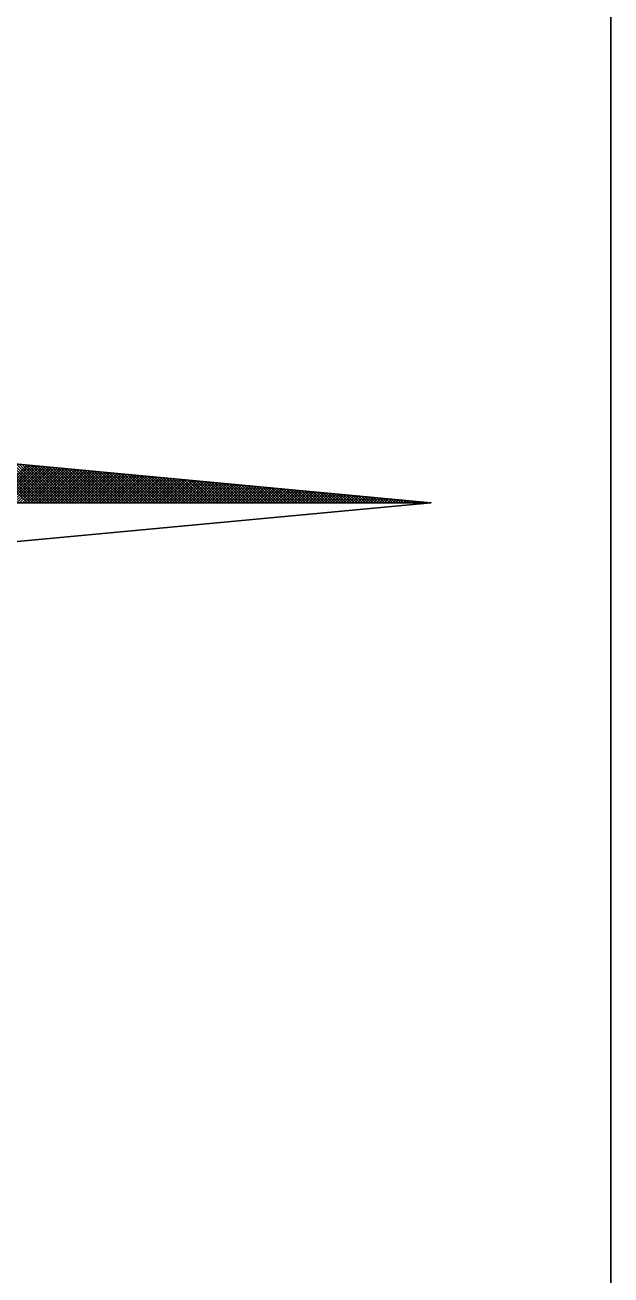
# Model space of a CAD drawing. Extents: x -400488 to -400124, y -1251493 to -1251223.
# Drawn here: x -400258.95 to -400250.43, y -1251260.37 to -1251242.18 of the extents above; entities that cross this region are included whole.
import ezdxf

# ---------------------------------------------------------------- set-up
doc = ezdxf.new("R2010")
doc.units = 0
doc.layers.add('Level 3', color=7, linetype='Continuous')

msp = doc.modelspace()

# ---------------------------------------------------------------- linework, layer by layer
at = {"layer": 'Level 3'}
for p, q in [((-400259.517, -1251248.526), (-400258.912, -1251249.131)), ((-400259.473, -1251248.53), (-400258.872, -1251249.131)), ((-400259.463, -1251249.131), (-400258.915, -1251248.582)), ((-400259.43, -1251248.534), (-400258.833, -1251249.131)), ((-400259.424, -1251249.131), (-400258.878, -1251248.586)), ((-400259.386, -1251248.538), (-400258.793, -1251249.131)), ((-400259.384, -1251249.131), (-400258.842, -1251248.589)), ((-400259.345, -1251249.131), (-400258.806, -1251248.592)), ((-400259.342, -1251248.542), (-400258.754, -1251249.131)), ((-400259.305, -1251249.131), (-400258.77, -1251248.596)), ((-400259.299, -1251248.546), (-400258.714, -1251249.131)), ((-400259.265, -1251249.131), (-400258.734, -1251248.599)), ((-400259.255, -1251248.551), (-400258.674, -1251249.131)), ((-400259.226, -1251249.131), (-400258.697, -1251248.603)), ((-400259.211, -1251248.555), (-400258.635, -1251249.131)), ((-400259.186, -1251249.131), (-400258.661, -1251248.606)), ((-400259.167, -1251248.559), (-400258.595, -1251249.131)), ((-400259.147, -1251249.131), (-400258.625, -1251248.609)), ((-400259.124, -1251248.563), (-400258.556, -1251249.131)), ((-400259.107, -1251249.131), (-400258.589, -1251248.613)), ((-400259.08, -1251248.567), (-400258.516, -1251249.131)), ((-400259.067, -1251249.131), (-400258.553, -1251248.616)), ((-400259.036, -1251248.571), (-400258.476, -1251249.131)), ((-400259.028, -1251249.131), (-400258.516, -1251248.62)), ((-400258.993, -1251248.575), (-400258.437, -1251249.131)), ((-400258.988, -1251249.131), (-400258.48, -1251248.623)), ((-400258.949, -1251248.579), (-400258.397, -1251249.131)), ((-400258.949, -1251249.131), (-400258.444, -1251248.626)), ((-400258.909, -1251249.131), (-400258.408, -1251248.63)), ((-400258.905, -1251248.583), (-400258.358, -1251249.131)), ((-400258.869, -1251249.131), (-400258.372, -1251248.633)), ((-400258.862, -1251248.587), (-400258.318, -1251249.131)), ((-400258.83, -1251249.131), (-400258.335, -1251248.637)), ((-400258.818, -1251248.591), (-400258.278, -1251249.131)), ((-400258.79, -1251249.131), (-400258.299, -1251248.64)), ((-400258.774, -1251248.595), (-400258.239, -1251249.131)), ((-400258.751, -1251249.131), (-400258.263, -1251248.643)), ((-400258.731, -1251248.6), (-400258.199, -1251249.131)), ((-400258.711, -1251249.131), (-400258.227, -1251248.647)), ((-400258.687, -1251248.604), (-400258.16, -1251249.131)), ((-400258.671, -1251249.131), (-400258.19, -1251248.65)), ((-400258.643, -1251248.608), (-400258.12, -1251249.131)), ((-400258.632, -1251249.131), (-400258.154, -1251248.653)), ((-400258.6, -1251248.612), (-400258.08, -1251249.131)), ((-400258.592, -1251249.131), (-400258.118, -1251248.657)), ((-400258.556, -1251248.616), (-400258.041, -1251249.131)), ((-400258.553, -1251249.131), (-400258.082, -1251248.66)), ((-400258.513, -1251249.131), (-400258.046, -1251248.664)), ((-400258.512, -1251248.62), (-400258.001, -1251249.131)), ((-400258.473, -1251249.131), (-400258.009, -1251248.667)), ((-400258.469, -1251248.624), (-400257.962, -1251249.131)), ((-400258.434, -1251249.131), (-400257.973, -1251248.67)), ((-400258.425, -1251248.628), (-400257.922, -1251249.131)), ((-400258.394, -1251249.131), (-400257.937, -1251248.674)), ((-400258.381, -1251248.632), (-400257.882, -1251249.131)), ((-400258.355, -1251249.131), (-400257.901, -1251248.677)), ((-400258.337, -1251248.636), (-400257.843, -1251249.131)), ((-400258.315, -1251249.131), (-400257.865, -1251248.681)), ((-400258.294, -1251248.64), (-400257.803, -1251249.131)), ((-400258.275, -1251249.131), (-400257.828, -1251248.684)), ((-400258.25, -1251248.644), (-400257.764, -1251249.131)), ((-400258.236, -1251249.131), (-400257.792, -1251248.687)), ((-400258.206, -1251248.649), (-400257.724, -1251249.131)), ((-400258.163, -1251248.653), (-400257.684, -1251249.131)), ((-400258.119, -1251248.657), (-400257.645, -1251249.131)), ((-400258.075, -1251248.661), (-400257.605, -1251249.131)), ((-400258.032, -1251248.665), (-400257.566, -1251249.131)), ((-400257.988, -1251248.669), (-400257.526, -1251249.131)), ((-400257.944, -1251248.673), (-400257.486, -1251249.131)), ((-400257.901, -1251248.677), (-400257.447, -1251249.131)), ((-400257.857, -1251248.681), (-400257.407, -1251249.131)), ((-400257.813, -1251248.685), (-400257.368, -1251249.131)), ((-400257.77, -1251248.689), (-400257.328, -1251249.131)), ((-400258.196, -1251249.131), (-400257.756, -1251248.691)), ((-400258.157, -1251249.131), (-400257.72, -1251248.694)), ((-400258.117, -1251249.131), (-400257.684, -1251248.697)), ((-400258.077, -1251249.131), (-400257.647, -1251248.701)), ((-400258.038, -1251249.131), (-400257.611, -1251248.704)), ((-400257.998, -1251249.131), (-400257.575, -1251248.708)), ((-400257.959, -1251249.131), (-400257.539, -1251248.711)), ((-400257.919, -1251249.131), (-400257.502, -1251248.714)), ((-400257.879, -1251249.131), (-400257.466, -1251248.718)), ((-400257.84, -1251249.131), (-400257.43, -1251248.721)), ((-400257.8, -1251249.131), (-400257.394, -1251248.725)), ((-400257.761, -1251249.131), (-400257.358, -1251248.728)), ((-400257.726, -1251248.694), (-400257.288, -1251249.131)), ((-400257.721, -1251249.131), (-400257.321, -1251248.731)), ((-400257.682, -1251248.698), (-400257.249, -1251249.131)), ((-400257.681, -1251249.131), (-400257.285, -1251248.735)), ((-400257.642, -1251249.131), (-400257.249, -1251248.738)), ((-400257.639, -1251248.702), (-400257.209, -1251249.131)), ((-400257.602, -1251249.131), (-400257.213, -1251248.742)), ((-400257.595, -1251248.706), (-400257.17, -1251249.131)), ((-400257.563, -1251249.131), (-400257.177, -1251248.745)), ((-400257.551, -1251248.71), (-400257.13, -1251249.131)), ((-400257.523, -1251249.131), (-400257.14, -1251248.748)), ((-400257.508, -1251248.714), (-400257.09, -1251249.131)), ((-400257.483, -1251249.131), (-400257.104, -1251248.752)), ((-400257.464, -1251248.718), (-400257.051, -1251249.131)), ((-400257.444, -1251249.131), (-400257.068, -1251248.755)), ((-400257.42, -1251248.722), (-400257.011, -1251249.131)), ((-400257.404, -1251249.131), (-400257.032, -1251248.758)), ((-400257.376, -1251248.726), (-400256.972, -1251249.131)), ((-400257.365, -1251249.131), (-400256.995, -1251248.762)), ((-400257.333, -1251248.73), (-400256.932, -1251249.131)), ((-400257.325, -1251249.131), (-400256.959, -1251248.765)), ((-400257.289, -1251248.734), (-400256.892, -1251249.131)), ((-400257.285, -1251249.131), (-400256.923, -1251248.769)), ((-400257.246, -1251249.131), (-400256.887, -1251248.772)), ((-400257.245, -1251248.738), (-400256.853, -1251249.131)), ((-400257.206, -1251249.131), (-400256.851, -1251248.775)), ((-400257.202, -1251248.743), (-400256.813, -1251249.131)), ((-400257.167, -1251249.131), (-400256.814, -1251248.779)), ((-400257.158, -1251248.747), (-400256.774, -1251249.131)), ((-400257.127, -1251249.131), (-400256.778, -1251248.782)), ((-400257.114, -1251248.751), (-400256.734, -1251249.131)), ((-400257.087, -1251249.131), (-400256.742, -1251248.786)), ((-400257.071, -1251248.755), (-400256.694, -1251249.131)), ((-400257.048, -1251249.131), (-400256.706, -1251248.789)), ((-400257.027, -1251248.759), (-400256.655, -1251249.131)), ((-400257.008, -1251249.131), (-400256.67, -1251248.792)), ((-400256.983, -1251248.763), (-400256.615, -1251249.131)), ((-400256.969, -1251249.131), (-400256.633, -1251248.796)), ((-400256.94, -1251248.767), (-400256.576, -1251249.131)), ((-400256.929, -1251249.131), (-400256.597, -1251248.799)), ((-400256.896, -1251248.771), (-400256.536, -1251249.131)), ((-400256.889, -1251249.131), (-400256.561, -1251248.802)), ((-400256.852, -1251248.775), (-400256.497, -1251249.131)), ((-400256.85, -1251249.131), (-400256.525, -1251248.806)), ((-400256.81, -1251249.131), (-400256.489, -1251248.809)), ((-400256.809, -1251248.779), (-400256.457, -1251249.131)), ((-400256.771, -1251249.131), (-400256.452, -1251248.813)), ((-400256.765, -1251248.783), (-400256.417, -1251249.131)), ((-400256.731, -1251249.131), (-400256.416, -1251248.816)), ((-400256.721, -1251248.787), (-400256.378, -1251249.131)), ((-400256.691, -1251249.131), (-400256.38, -1251248.819)), ((-400256.678, -1251248.792), (-400256.338, -1251249.131)), ((-400256.652, -1251249.131), (-400256.344, -1251248.823)), ((-400256.634, -1251248.796), (-400256.299, -1251249.131)), ((-400256.612, -1251249.131), (-400256.307, -1251248.826)), ((-400256.59, -1251248.8), (-400256.259, -1251249.131)), ((-400256.573, -1251249.131), (-400256.271, -1251248.83)), ((-400256.546, -1251248.804), (-400256.219, -1251249.131)), ((-400256.533, -1251249.131), (-400256.235, -1251248.833)), ((-400256.503, -1251248.808), (-400256.18, -1251249.131)), ((-400256.493, -1251249.131), (-400256.199, -1251248.836)), ((-400256.459, -1251248.812), (-400256.14, -1251249.131)), ((-400256.454, -1251249.131), (-400256.163, -1251248.84)), ((-400256.415, -1251248.816), (-400256.101, -1251249.131)), ((-400256.414, -1251249.131), (-400256.126, -1251248.843)), ((-400256.375, -1251249.131), (-400256.09, -1251248.846)), ((-400256.372, -1251248.82), (-400256.061, -1251249.131)), ((-400256.335, -1251249.131), (-400256.054, -1251248.85)), ((-400256.328, -1251248.824), (-400256.021, -1251249.131)), ((-400256.295, -1251249.131), (-400256.018, -1251248.853)), ((-400256.284, -1251248.828), (-400255.982, -1251249.131)), ((-400256.256, -1251249.131), (-400255.982, -1251248.857)), ((-400256.241, -1251248.832), (-400255.942, -1251249.131)), ((-400256.216, -1251249.131), (-400255.945, -1251248.86)), ((-400256.197, -1251248.837), (-400255.903, -1251249.131)), ((-400256.177, -1251249.131), (-400255.909, -1251248.863)), ((-400256.153, -1251248.841), (-400255.863, -1251249.131)), ((-400256.137, -1251249.131), (-400255.873, -1251248.867)), ((-400256.11, -1251248.845), (-400255.823, -1251249.131)), ((-400256.097, -1251249.131), (-400255.837, -1251248.87)), ((-400256.066, -1251248.849), (-400255.784, -1251249.131)), ((-400256.022, -1251248.853), (-400255.744, -1251249.131)), ((-400255.979, -1251248.857), (-400255.705, -1251249.131)), ((-400255.935, -1251248.861), (-400255.665, -1251249.131)), ((-400255.891, -1251248.865), (-400255.625, -1251249.131)), ((-400255.848, -1251248.869), (-400255.586, -1251249.131)), ((-400256.058, -1251249.131), (-400255.801, -1251248.874)), ((-400256.018, -1251249.131), (-400255.764, -1251248.877)), ((-400255.979, -1251249.131), (-400255.728, -1251248.88)), ((-400255.939, -1251249.131), (-400255.692, -1251248.884)), ((-400255.899, -1251249.131), (-400255.656, -1251248.887)), ((-400255.86, -1251249.131), (-400255.619, -1251248.891)), ((-400255.82, -1251249.131), (-400255.583, -1251248.894)), ((-400255.804, -1251248.873), (-400255.546, -1251249.131)), ((-400255.781, -1251249.131), (-400255.547, -1251248.897)), ((-400255.76, -1251248.877), (-400255.507, -1251249.131)), ((-400255.741, -1251249.131), (-400255.511, -1251248.901)), ((-400255.716, -1251248.881), (-400255.467, -1251249.131)), ((-400255.702, -1251249.131), (-400255.475, -1251248.904)), ((-400255.673, -1251248.886), (-400255.427, -1251249.131)), ((-400255.662, -1251249.131), (-400255.438, -1251248.907)), ((-400255.629, -1251248.89), (-400255.388, -1251249.131)), ((-400255.622, -1251249.131), (-400255.402, -1251248.911)), ((-400255.585, -1251248.894), (-400255.348, -1251249.131)), ((-400255.583, -1251249.131), (-400255.366, -1251248.914)), ((-400255.543, -1251249.131), (-400255.33, -1251248.918)), ((-400255.542, -1251248.898), (-400255.309, -1251249.131)), ((-400255.504, -1251249.131), (-400255.294, -1251248.921)), ((-400255.498, -1251248.902), (-400255.269, -1251249.131)), ((-400255.464, -1251249.131), (-400255.257, -1251248.924)), ((-400255.454, -1251248.906), (-400255.229, -1251249.131)), ((-400255.424, -1251249.131), (-400255.221, -1251248.928)), ((-400255.411, -1251248.91), (-400255.19, -1251249.131)), ((-400255.385, -1251249.131), (-400255.185, -1251248.931)), ((-400255.367, -1251248.914), (-400255.15, -1251249.131)), ((-400255.345, -1251249.131), (-400255.149, -1251248.935)), ((-400255.323, -1251248.918), (-400255.111, -1251249.131)), ((-400255.306, -1251249.131), (-400255.112, -1251248.938)), ((-400255.28, -1251248.922), (-400255.071, -1251249.131)), ((-400255.266, -1251249.131), (-400255.076, -1251248.941)), ((-400255.236, -1251248.926), (-400255.031, -1251249.131)), ((-400255.226, -1251249.131), (-400255.04, -1251248.945)), ((-400255.192, -1251248.93), (-400254.992, -1251249.131)), ((-400255.187, -1251249.131), (-400255.004, -1251248.948)), ((-400255.149, -1251248.935), (-400254.952, -1251249.131)), ((-400255.147, -1251249.131), (-400254.968, -1251248.951)), ((-400255.108, -1251249.131), (-400254.931, -1251248.955)), ((-400255.105, -1251248.939), (-400254.913, -1251249.131)), ((-400255.068, -1251249.131), (-400254.895, -1251248.958)), ((-400255.061, -1251248.943), (-400254.873, -1251249.131)), ((-400255.028, -1251249.131), (-400254.859, -1251248.962)), ((-400255.018, -1251248.947), (-400254.833, -1251249.131)), ((-400254.989, -1251249.131), (-400254.823, -1251248.965)), ((-400254.974, -1251248.951), (-400254.794, -1251249.131)), ((-400254.949, -1251249.131), (-400254.787, -1251248.968)), ((-400254.93, -1251248.955), (-400254.754, -1251249.131)), ((-400254.91, -1251249.131), (-400254.75, -1251248.972)), ((-400254.886, -1251248.959), (-400254.715, -1251249.131)), ((-400254.87, -1251249.131), (-400254.714, -1251248.975)), ((-400254.843, -1251248.963), (-400254.675, -1251249.131)), ((-400254.83, -1251249.131), (-400254.678, -1251248.979)), ((-400254.799, -1251248.967), (-400254.635, -1251249.131)), ((-400254.791, -1251249.131), (-400254.642, -1251248.982)), ((-400254.755, -1251248.971), (-400254.596, -1251249.131)), ((-400254.751, -1251249.131), (-400254.606, -1251248.985)), ((-400254.712, -1251248.975), (-400254.556, -1251249.131)), ((-400254.712, -1251249.131), (-400254.569, -1251248.989)), ((-400254.672, -1251249.131), (-400254.533, -1251248.992)), ((-400254.668, -1251248.979), (-400254.517, -1251249.131)), ((-400254.632, -1251249.131), (-400254.497, -1251248.996)), ((-400254.624, -1251248.984), (-400254.477, -1251249.131)), ((-400254.593, -1251249.131), (-400254.461, -1251248.999)), ((-400254.581, -1251248.988), (-400254.437, -1251249.131)), ((-400254.553, -1251249.131), (-400254.424, -1251249.002)), ((-400254.537, -1251248.992), (-400254.398, -1251249.131)), ((-400254.514, -1251249.131), (-400254.388, -1251249.006)), ((-400254.493, -1251248.996), (-400254.358, -1251249.131)), ((-400254.474, -1251249.131), (-400254.352, -1251249.009)), ((-400254.45, -1251249), (-400254.319, -1251249.131)), ((-400254.434, -1251249.131), (-400254.316, -1251249.012)), ((-400254.406, -1251249.004), (-400254.279, -1251249.131)), ((-400254.395, -1251249.131), (-400254.28, -1251249.016)), ((-400254.362, -1251249.008), (-400254.239, -1251249.131)), ((-400254.355, -1251249.131), (-400254.243, -1251249.019)), ((-400254.319, -1251249.012), (-400254.2, -1251249.131)), ((-400254.316, -1251249.131), (-400254.207, -1251249.023)), ((-400254.276, -1251249.131), (-400254.171, -1251249.026)), ((-400254.275, -1251249.016), (-400254.16, -1251249.131)), ((-400254.236, -1251249.131), (-400254.135, -1251249.029)), ((-400254.231, -1251249.02), (-400254.121, -1251249.131)), ((-400254.197, -1251249.131), (-400254.099, -1251249.033)), ((-400254.188, -1251249.024), (-400254.081, -1251249.131)), ((-400254.157, -1251249.131), (-400254.062, -1251249.036)), ((-400254.144, -1251249.029), (-400254.041, -1251249.131)), ((-400254.118, -1251249.131), (-400254.026, -1251249.04)), ((-400254.1, -1251249.033), (-400254.002, -1251249.131)), ((-400254.078, -1251249.131), (-400253.99, -1251249.043)), ((-400254.057, -1251249.037), (-400253.962, -1251249.131)), ((-400254.038, -1251249.131), (-400253.954, -1251249.046)), ((-400254.013, -1251249.041), (-400253.923, -1251249.131)), ((-400253.999, -1251249.131), (-400253.918, -1251249.05)), ((-400253.969, -1251249.045), (-400253.883, -1251249.131)), ((-400253.959, -1251249.131), (-400253.881, -1251249.053)), ((-400253.925, -1251249.049), (-400253.843, -1251249.131)), ((-400253.882, -1251249.053), (-400253.804, -1251249.131)), ((-400253.92, -1251249.131), (-400253.845, -1251249.056)), ((-400253.88, -1251249.131), (-400253.809, -1251249.06)), ((-400253.84, -1251249.131), (-400253.773, -1251249.063)), ((-400253.838, -1251249.057), (-400253.764, -1251249.131)), ((-400253.801, -1251249.131), (-400253.736, -1251249.067)), ((-400253.794, -1251249.061), (-400253.725, -1251249.131)), ((-400253.761, -1251249.131), (-400253.7, -1251249.07)), ((-400253.751, -1251249.065), (-400253.685, -1251249.131)), ((-400253.722, -1251249.131), (-400253.664, -1251249.073)), ((-400253.707, -1251249.069), (-400253.645, -1251249.131)), ((-400253.682, -1251249.131), (-400253.628, -1251249.077)), ((-400253.663, -1251249.073), (-400253.606, -1251249.131)), ((-400253.642, -1251249.131), (-400253.592, -1251249.08)), ((-400253.62, -1251249.078), (-400253.566, -1251249.131)), ((-400253.603, -1251249.131), (-400253.555, -1251249.084)), ((-400253.576, -1251249.082), (-400253.527, -1251249.131)), ((-400253.563, -1251249.131), (-400253.519, -1251249.087)), ((-400253.532, -1251249.086), (-400253.487, -1251249.131)), ((-400253.524, -1251249.131), (-400253.483, -1251249.09)), ((-400253.489, -1251249.09), (-400253.447, -1251249.131)), ((-400253.484, -1251249.131), (-400253.447, -1251249.094)), ((-400253.445, -1251249.094), (-400253.408, -1251249.131)), ((-400253.444, -1251249.131), (-400253.411, -1251249.097)), ((-400253.405, -1251249.131), (-400253.374, -1251249.1)), ((-400253.401, -1251249.098), (-400253.368, -1251249.131)), ((-400253.365, -1251249.131), (-400253.338, -1251249.104)), ((-400253.358, -1251249.102), (-400253.329, -1251249.131)), ((-400253.326, -1251249.131), (-400253.302, -1251249.107)), ((-400253.314, -1251249.106), (-400253.289, -1251249.131)), ((-400253.286, -1251249.131), (-400253.266, -1251249.111)), ((-400253.27, -1251249.11), (-400253.249, -1251249.131)), ((-400253.246, -1251249.131), (-400253.23, -1251249.114)), ((-400253.227, -1251249.114), (-400253.21, -1251249.131)), ((-400253.207, -1251249.131), (-400253.193, -1251249.117)), ((-400253.183, -1251249.118), (-400253.17, -1251249.131)), ((-400253.167, -1251249.131), (-400253.157, -1251249.121)), ((-400253.139, -1251249.122), (-400253.131, -1251249.131)), ((-400253.128, -1251249.131), (-400253.121, -1251249.124)), ((-400253.095, -1251249.127), (-400253.091, -1251249.131)), ((-400253.088, -1251249.131), (-400253.085, -1251249.128)), ((-400253.052, -1251249.131), (-400253.051, -1251249.131))]:
    msp.add_line(p, q, dxfattribs=at)
msp.add_lwpolyline([(-400397.431, -1251233.087), (-400250.431, -1251233.087), (-400250.431, -1251440.987), (-400397.431, -1251440.987)], close=True, dxfattribs=at)
for points in [[(-400263.517, -1251242.183), (-400263.003, -1251248.2), (-400261.141, -1251246.338), (-400262.056, -1251248.289), (-400253.049, -1251249.131), (-400263.003, -1251250.062)], [(-400263.934, -1251249.131), (-400253.049, -1251249.131)]]:
    msp.add_lwpolyline(points, dxfattribs=at)

doc.saveas('drawing.dxf')
